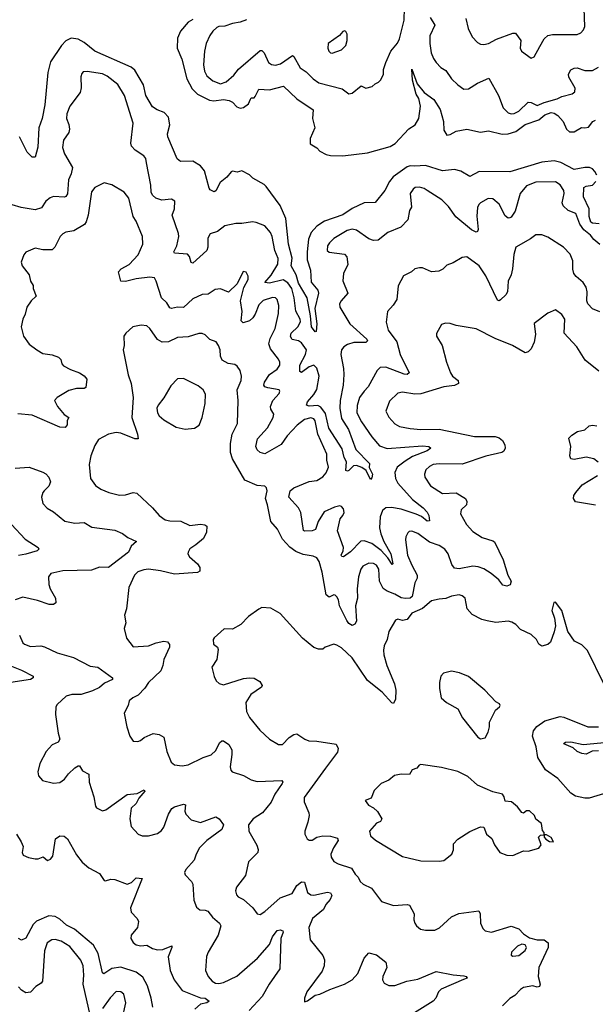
# Model space of a CAD drawing. Extents: x 2143765 to 2212931, y 878955 to 1017455.
# Tile 276 of 309: x 2158024 to 2161784, y 993774 to 1000200. Entities that reach past the tile are written whole.
import ezdxf

# ---------------------------------------------------------------- set-up
doc = ezdxf.new("R2010")
doc.units = 0

msp = doc.modelspace()

# ---------------------------------------------------------------- linework, layer by layer
at = {"layer": '0CON20XD'}
for points in [[(2160938.8, 1000208.8), (2160953.7, 1000143.7), (2160978.6, 1000088.6), (2161015, 1000052), (2161035, 1000040.8), (2161055, 1000039.2), (2161085.5, 1000044.5), (2161137.6, 1000072.4), (2161245, 1000112.5), (2161262.3, 1000112.3), (2161296.7, 1000065), (2161292.9, 1000015), (2161301.2, 999995), (2161365, 999950), (2161385, 999957.5), (2161422.5, 1000025), (2161449.2, 1000075), (2161475, 1000096.9), (2161505, 1000104.4), (2161665, 1000104.2), (2161688.8, 1000115), (2161707.5, 1000135), (2161715.6, 1000155), (2161708.5, 1000335)], [(2159505, 1000200.5), (2159465, 1000184.5), (2159413.8, 1000176.2), (2159365, 1000158.1), (2159325, 1000155.8), (2159310.9, 1000149.1), (2159285, 1000126.2), (2159265, 1000096.7), (2159241.9, 1000045), (2159230.5, 999995), (2159225.5, 999905), (2159231.5, 999865), (2159245.6, 999835), (2159285, 999801.1), (2159335, 999781.1), (2159372.5, 999795), (2159421.7, 999838.3), (2159453.2, 999876.8), (2159595, 999999.4), (2159605, 999998.6), (2159621.4, 999985), (2159650, 999920), (2159668, 999908), (2159695, 999903.5), (2159726.9, 999913.1), (2159805, 999967.5), (2159815, 999960), (2159856.2, 999886.2), (2159895, 999861.1), (2159940, 999815), (2159978.3, 999788.3), (2160129.6, 999749.6), (2160175, 999716), (2160195, 999721.4), (2160255, 999768.8), (2160285, 999753.3), (2160326.1, 999763.9), (2160345, 999782.5), (2160368.3, 999791.7), (2160382.3, 999807.7), (2160400, 999845), (2160401.4, 999875), (2160415, 999920), (2160448, 999995), (2160491.7, 1000048.3), (2160504.6, 1000075.4), (2160535, 1000196.7), (2160537.9, 1000275)], [(2160705.4, 1000215), (2160736.5, 1000165), (2160703.9, 1000095), (2160702.5, 1000045), (2160712.5, 999985), (2160727, 999947), (2160745, 999920), (2160775, 999889.2), (2160807.9, 999867.9), (2160844.2, 999815), (2160885.5, 999775.5), (2160925, 999747.5), (2160955, 999749.2), (2161014.6, 999785.4), (2161088.3, 999818.3), (2161151.1, 999705), (2161182.5, 999625), (2161215, 999593.1), (2161235, 999586.5), (2161255, 999588.2), (2161285, 999602.9), (2161345, 999662.1), (2161365, 999659.6), (2161405, 999641.2), (2161449, 999661), (2161535.9, 999684.1), (2161565, 999699.4), (2161633.2, 999716.8), (2161649.5, 999730.5), (2161652.7, 999752.7), (2161610.6, 999825), (2161609.4, 999845), (2161625, 999874), (2161645, 999884.3), (2161665, 999885.7), (2161715, 999868.5), (2161765, 999869.5), (2161805, 999891.1)], [(2159155, 1000201.1), (2159125, 1000183.5), (2159074.6, 1000125), (2159055, 1000080), (2159053.5, 1000015), (2159083.6, 999943.6), (2159116.5, 999815), (2159149.7, 999749.7), (2159185.5, 999715), (2159264.2, 999674.2), (2159291.6, 999671.6), (2159355, 999680), (2159393.1, 999673.1), (2159415, 999661.8), (2159442.2, 999632.2), (2159465, 999622.1), (2159485, 999627.5), (2159517.7, 999652.3), (2159532, 999682), (2159535, 999691.4), (2159555, 999691.1), (2159561.8, 999698.2), (2159585, 999746.7), (2159655, 999743.1), (2159746.4, 999766.4), (2159834.1, 999684.1), (2159941.2, 999611.2), (2159935.9, 999555.9), (2159951.1, 999495), (2159921.1, 999425), (2159920.6, 999390.6), (2159964, 999365), (2159985, 999341.4), (2160025, 999321.1), (2160054.5, 999314.5), (2160135, 999312.5), (2160295, 999331.9), (2160445, 999372.8), (2160476.9, 999393.1), (2160565, 999488.9), (2160606.9, 999515), (2160631.4, 999555), (2160641.1, 999635), (2160631.2, 999685), (2160614.1, 999714.1), (2160588.9, 999805), (2160585, 999877.5), (2160621.1, 999781.1), (2160665.3, 999725.3), (2160730, 999680), (2160771.4, 999615), (2160792.1, 999535), (2160795, 999480), (2160815, 999445.8), (2160835, 999450.5), (2160876.1, 999473.9), (2160945.8, 999485.8), (2161035, 999466.9), (2161085.6, 999474.4), (2161176.1, 999453.9), (2161215, 999455.3), (2161265, 999470.3), (2161325, 999516.1), (2161414.1, 999545.9), (2161455, 999579.7), (2161495, 999593.8), (2161515, 999591.2), (2161539.1, 999575), (2161575, 999535.5), (2161596.2, 999486.2), (2161615, 999468.7), (2161645, 999469.1), (2161693.8, 999496.2), (2161714.6, 999495.4)], [(2161793.1, 999185), (2161780.7, 999210.7), (2161766.3, 999226.3), (2161745.4, 999235.4), (2161715, 999236.2), (2161645, 999222.7), (2161559.4, 999269.4), (2161515, 999279.1), (2161435, 999270.4), (2161225, 999208.5), (2161025, 999209.5), (2160965, 999176.4), (2160905, 999210.8), (2160865, 999223.2), (2160785, 999213.2), (2160675, 999248.2), (2160605, 999244.1), (2160575, 999245.7), (2160555, 999240), (2160464.6, 999175), (2160440, 999145), (2160409.6, 999085), (2160345, 999007.8), (2160275, 999004.6), (2160195, 998967.5), (2160135, 998926.9), (2160015, 998884.7), (2159965, 998852.8), (2159927.9, 998812.1), (2159911.4, 998768.6), (2159901.9, 998685), (2159902.7, 998632.7), (2159924, 998565), (2159927.6, 998487.6), (2159970.6, 998435), (2159976.3, 998415), (2159952.7, 998315), (2159965.6, 998215), (2159960, 998165), (2159955, 998163.3), (2159930, 998195), (2159922.9, 998267.1), (2159900.7, 998385), (2159845, 998480.8), (2159829.2, 998535), (2159796.9, 998595), (2159803.3, 998645), (2159779.8, 998735), (2159762, 998902), (2159725, 998988.6), (2159635, 999110.8), (2159621.2, 999125), (2159546.4, 999166.4), (2159525, 999188.9), (2159475, 999213.5), (2159445, 999205.6), (2159415, 999210.8), (2159405, 999208), (2159376.9, 999173.1), (2159332.9, 999137.1), (2159305, 999082.5), (2159295, 999076.7), (2159269.2, 999089.2), (2159260.7, 999100.7), (2159231.8, 999215), (2159205, 999247.5), (2159155, 999277.3), (2159075, 999275.5), (2159051.6, 999291.6), (2158992.2, 999435), (2158989.7, 999455), (2159005.3, 999515), (2158995.3, 999565), (2158967.8, 999595), (2158921.1, 999611.1), (2158892.1, 999632.1), (2158848.8, 999705), (2158833, 999775), (2158775, 999870.4), (2158751.5, 999891.5), (2158515.8, 999995.8), (2158445, 1000052.4), (2158405, 1000073.3), (2158360.5, 1000079.5), (2158325, 1000063.1), (2158297, 1000033), (2158224.1, 999925.9), (2158207.8, 999855), (2158187.5, 999645), (2158171.5, 999555), (2158149.5, 999495), (2158141.9, 999368.1), (2158125, 999302.5), (2158105, 999303.8), (2158072, 999335), (2158022.1, 999435)], [(2160065, 999982.5), (2160126.1, 1000003.9), (2160155, 1000032.5), (2160163.8, 1000065), (2160163.3, 1000105), (2160155, 1000122.5), (2160145, 1000126.7), (2160135, 1000122.5), (2160112.3, 1000097.7), (2160040, 1000045), (2160036.7, 1000015), (2160044.1, 999994.1), (2160053.9, 999983.9), (2160065, 999982.5)], [(2161813.9, 998733.9), (2161775.3, 998765.3), (2161752.9, 998795), (2161708.9, 998828.9), (2161681.9, 998865), (2161656, 998935), (2161606.2, 998956.2), (2161574.3, 998985), (2161566.7, 999005), (2161580.5, 999065), (2161578.5, 999085), (2161555, 999122.9), (2161525, 999142.5), (2161395, 999140.7), (2161335, 999115.5), (2161292.1, 999065), (2161260.2, 998949.8), (2161235, 998911.2), (2161225, 998906.2), (2161214.2, 998904.2), (2161195, 998921.2), (2161156.5, 998996.5), (2161115, 999032.2), (2161085, 999033.3), (2161034.7, 999005.3), (2161022.9, 998995), (2161014.4, 998975), (2161011.1, 998918.9), (2161019.8, 998830.2), (2161015, 998818), (2161005.5, 998814.5), (2160975, 998827.9), (2160873.5, 998913.5), (2160825, 998981.1), (2160780.8, 999025), (2160686.1, 999086.1), (2160665, 999098.9), (2160635, 999106.5), (2160607.5, 999105), (2160594, 999095), (2160575.7, 999065), (2160583, 998977), (2160570, 998955), (2160560, 998895), (2160513.2, 998846.8), (2160427.9, 998812.1), (2160365, 998761.2), (2160335, 998758.6), (2160305, 998770), (2160225, 998827.5), (2160195, 998834.3), (2160162, 998825), (2160075, 998773.3), (2160046.7, 998745), (2160035.5, 998725), (2160032.9, 998695), (2160045, 998682.5), (2160145, 998671.2), (2160161.7, 998651.7), (2160167.7, 998602.3), (2160140, 998545), (2160134.4, 998495.6), (2160167.1, 998415), (2160122.9, 998365), (2160113.1, 998345), (2160114.3, 998325), (2160181.1, 998215), (2160292.5, 998115), (2160296.4, 998103.6), (2160285.9, 998094.1), (2160207.4, 998092.6), (2160165, 998080.6), (2160140.4, 998065), (2160126, 998045), (2160121.6, 998015), (2160140, 997925), (2160142, 997885), (2160136.1, 997815), (2160116.7, 997715), (2160115.2, 997664.8), (2160127.1, 997597.1), (2160172.1, 997525), (2160220.6, 997395), (2160308, 997305), (2160307.4, 997277.4), (2160327.5, 997235), (2160325, 997210), (2160315, 997200), (2160287.6, 997257.6), (2160258.3, 997278.3), (2160225, 997291.4), (2160205, 997289.4), (2160175, 997258.8), (2160164.6, 997254.6), (2160155, 997258.8), (2160158.8, 997315), (2160142.7, 997342.7), (2160129.5, 997399.5), (2160044.4, 997535), (2160033.2, 997583.2), (2160020.8, 997630.8), (2159992, 997672), (2159972.3, 997682.3), (2159915, 997679.2), (2159898.2, 997685), (2159903.4, 997706.6), (2159946.2, 997755), (2159965, 997787.1), (2159981, 997875), (2159965, 997926.5), (2159945, 997945.3), (2159915, 997935.7), (2159865, 997897.8), (2159854.7, 997904.7), (2159854, 997945), (2159890.2, 998015), (2159896.5, 998045), (2159865, 998091.3), (2159845, 998104.8), (2159803.9, 998113.9), (2159793.6, 998133.6), (2159797.8, 998155), (2159840.7, 998195), (2159857.6, 998227.6), (2159855.2, 998245), (2159828.2, 998298.2), (2159817.9, 998385), (2159800.6, 998445), (2159775, 998483.2), (2159745, 998501.9), (2159655, 998481.6), (2159624.4, 998485), (2159667.3, 998532.7), (2159710.5, 998605), (2159711.3, 998641.3), (2159689.6, 998695), (2159672.7, 998785), (2159662.1, 998812.1), (2159625, 998855.7), (2159567.8, 998877.8), (2159545, 998880.5), (2159475, 998870.5), (2159435, 998871.1), (2159365, 998855.6), (2159315, 998818.6), (2159267.5, 998802.5), (2159253.3, 998775), (2159252.2, 998715), (2159246, 998694), (2159155, 998611.4), (2159145, 998616), (2159133.2, 998655), (2159121.1, 998671.1), (2159035.6, 998675.6), (2159031.4, 998685), (2159051.1, 998725), (2159062.7, 998785), (2159061.2, 998805), (2159020.9, 998925), (2159035.8, 998965), (2159037.5, 999015), (2159015, 999030), (2158953, 999023), (2158913.8, 999035), (2158891.9, 999055), (2158882.5, 999075), (2158879.8, 999119.8), (2158852.7, 999267.3), (2158847.1, 999295), (2158835, 999312), (2158778, 999348), (2158754.4, 999375), (2158750.6, 999395), (2158766, 999526), (2158708.2, 999705), (2158665, 999776.9), (2158595, 999831.8), (2158565, 999846.2), (2158465, 999863.3), (2158439.4, 999860.6), (2158429.7, 999850.3), (2158422.8, 999827.2), (2158424.4, 999755), (2158418.6, 999725), (2158352, 999635), (2158330.8, 999585), (2158330, 999555), (2158345.6, 999515.6), (2158350, 999485), (2158344.3, 999465), (2158309.4, 999415), (2158304.5, 999365.5), (2158315.5, 999325), (2158368.9, 999235), (2158360, 999195), (2158342.1, 999155), (2158335.4, 999064.6), (2158325, 999046.2), (2158316.8, 999043.2), (2158245, 999045.5), (2158222, 999038), (2158193.8, 999016.2), (2158166.4, 998973.6), (2158125, 998958.6), (2158034, 998974), (2157975, 998992.2)], [(2161714.6, 999495.4), (2161740.3, 999499.7), (2161767.5, 999535), (2161785, 999545.3)], [(2161814.4, 998294.4), (2161765, 998314.4), (2161736.2, 998345), (2161729.2, 998365), (2161730, 998425), (2161723.8, 998453.8), (2161704.7, 998485), (2161658.2, 998525), (2161644.7, 998545), (2161636.7, 998573.3), (2161636.6, 998626.6), (2161619.1, 998669.1), (2161576.9, 998716.9), (2161475, 998780.5), (2161435, 998795.6), (2161395, 998795.7), (2161360.2, 998769.8), (2161264.1, 998715.9), (2161251.9, 998668.1), (2161243.6, 998575), (2161234.7, 998535), (2161215.3, 998495), (2161210, 998425), (2161198.6, 998405), (2161165, 998372), (2161155, 998366.2), (2161145, 998370), (2161068.8, 998528.8), (2161025.8, 998595), (2160945, 998652.5), (2160915, 998648.8), (2160856.1, 998613.9), (2160815, 998598.8), (2160787.5, 998572.5), (2160761.3, 998558.7), (2160715, 998555.6), (2160655, 998580.8), (2160635, 998582), (2160605.7, 998574.3), (2160583.3, 998555), (2160530.2, 998529.8), (2160497.2, 998462.8), (2160488.1, 998375), (2160463.7, 998336.3), (2160425.7, 998295), (2160416.9, 998226.9), (2160430.6, 998175), (2160488, 998098), (2160509.7, 998015), (2160568, 997895), (2160554.4, 997885.6), (2160535, 997886.8), (2160415, 997932.7), (2160379.1, 997930.9), (2160358.3, 997911.7), (2160299.5, 997805), (2160273.1, 997775), (2160244.6, 997735), (2160228.4, 997681.6), (2160225.4, 997635), (2160257.5, 997575), (2160325, 997478.5), (2160375, 997419.1), (2160425, 997401.6), (2160655, 997418.6), (2160696.7, 997415), (2160709.2, 997405), (2160685, 997387.5), (2160590.5, 997349.5), (2160541.3, 997318.6), (2160490.6, 997279.4), (2160473.8, 997245), (2160479.6, 997205), (2160494.7, 997175), (2160588.8, 997068.8), (2160658.8, 997015), (2160685.6, 996985.6), (2160696.2, 996965), (2160700, 996930), (2160685, 996928.5), (2160648.2, 996958.2), (2160613.9, 996973.9), (2160515, 997006.2), (2160453.1, 997016.9), (2160415, 997015.5), (2160393, 996997), (2160378, 996955), (2160374.1, 996885), (2160382.7, 996845), (2160403.2, 996795), (2160448.2, 996715), (2160461.7, 996648.3), (2160456.1, 996643.9), (2160428.2, 996688.2), (2160386.2, 996736.2), (2160325, 996781.2), (2160275, 996800), (2160252.5, 996797.5), (2160185, 996727.7), (2160140, 996695), (2160127.5, 996697.5), (2160124.1, 996705.9), (2160137.5, 996735), (2160138.9, 996755), (2160100.8, 996865), (2160116.9, 996943.1), (2160135.5, 996965), (2160142.7, 996985), (2160138.2, 997008.2), (2160125, 997024), (2160115, 997027.1), (2160081.1, 997018.9), (2160012.4, 996987.6), (2159974.4, 996925), (2159956.4, 996873.6), (2159935, 996864.2), (2159885, 996862.9), (2159877.7, 996867.7), (2159859.4, 996985), (2159845.8, 997015), (2159781.4, 997085), (2159791.1, 997125), (2159815, 997145.6), (2159914.4, 997185.6), (2159966, 997194), (2160003.7, 997216.3), (2160025, 997242.7), (2160040.6, 997279.4), (2160030.7, 997325), (2160030.3, 997365), (2159972.2, 997495), (2159953.3, 997583.3), (2159944.7, 997594.7), (2159925, 997601.2), (2159885, 997592.1), (2159836, 997555), (2159771.6, 997485), (2159732.9, 997427.1), (2159625, 997367.8), (2159595, 997376), (2159575, 997393.8), (2159565.7, 997415.7), (2159577.3, 997465), (2159642.2, 997537.8), (2159678.6, 997605), (2159683.8, 997625), (2159665, 997657.5), (2159662.9, 997675), (2159677.8, 997715), (2159718.5, 997761.5), (2159724, 997775), (2159718.8, 997785), (2159645, 997797.1), (2159625.3, 997805.3), (2159619.2, 997815), (2159623.8, 997835), (2159654.8, 997885.2), (2159705, 997920.5), (2159723.1, 997945), (2159722.9, 997965), (2159714.3, 997985), (2159661.9, 998051.9), (2159651.8, 998085), (2159659.4, 998120.6), (2159691.9, 998185), (2159715, 998282.5), (2159716.2, 998335), (2159705.6, 998375), (2159695, 998384.4), (2159675, 998386.9), (2159615, 998368.5), (2159585, 998338.6), (2159562.1, 998277.9), (2159546, 998254), (2159524.4, 998235.6), (2159482.8, 998222.8), (2159470, 998235), (2159476.8, 998295), (2159466.4, 998365), (2159487.8, 998452.2), (2159517.1, 998505), (2159515.7, 998525.7), (2159503, 998553), (2159483.6, 998556.4), (2159444.3, 998475.7), (2159387, 998423), (2159335, 998444.3), (2159300.5, 998440.5), (2159255, 998408.1), (2159215, 998406.4), (2159155, 998379.1), (2159095, 998321.5), (2159054.5, 998324.5), (2159015, 998316.5), (2159005, 998320.6), (2158985, 998352.9), (2158949.2, 998385), (2158915.6, 998495), (2158903.8, 998515), (2158875, 998519.5), (2158785, 998508.9), (2158715, 998491.5), (2158684.5, 998494.5), (2158668.8, 998555), (2158685.7, 998574.3), (2158738.3, 998601.7), (2158798.5, 998665), (2158828.1, 998735), (2158825.6, 998785), (2158784.3, 998885), (2158765, 998916.7), (2158737.1, 999035), (2158706, 999075), (2158625, 999122.9), (2158575, 999135.6), (2158515, 999104.3), (2158493.1, 999076.9), (2158471.8, 998925), (2158458.6, 998881.4), (2158446.9, 998863.1), (2158377.7, 998822.3), (2158325, 998813.8), (2158305, 998803.8), (2158288.8, 998785), (2158253.2, 998716.8), (2158235, 998698), (2158175, 998699.2), (2158125, 998709.2), (2158065, 998683.8), (2158050, 998665), (2158032.5, 998617.5), (2158040, 998595), (2158086, 998535), (2158094, 998495), (2158112, 998465), (2158112, 998445), (2158132, 998395), (2158098, 998365), (2158071.4, 998325), (2158060.5, 998279.5), (2158043.8, 998245), (2158034.2, 998195), (2158049.2, 998135), (2158085, 998082), (2158135, 998046), (2158175, 998022.5), (2158235, 998013.1), (2158278.1, 997998.1), (2158292.7, 997982.7), (2158300, 997955), (2158310.5, 997940.5), (2158355, 997916.5), (2158415, 997895.5), (2158445.5, 997875.5), (2158462, 997855), (2158455, 997800), (2158445, 997794.2), (2158395, 997793.3), (2158345, 997781.4), (2158268, 997735), (2158251.2, 997715), (2158271.1, 997675), (2158315, 997622.9), (2158343.8, 997605), (2158333.9, 997583.9), (2158333.3, 997556.7), (2158320.7, 997539.3), (2158285, 997540), (2158105, 997619.3), (2158012.4, 997627.6)], [(2161808.8, 998868.8), (2161765, 998872.9), (2161755, 998879.6), (2161743.7, 998915), (2161742.9, 998965), (2161707.3, 999045), (2161710, 999105), (2161725, 999114), (2161765, 999121.5), (2161786.6, 999143.4)], [(2161807.6, 997907.6), (2161718.3, 997978.3), (2161662.9, 998065), (2161581.2, 998155), (2161584, 998245), (2161565, 998276.7), (2161525, 998307.5), (2161474.2, 998285.8), (2161385, 998217.5), (2161394, 998145), (2161384, 998095), (2161365, 998053.3), (2161345, 998033.3), (2161325, 998026.7), (2161243.8, 998075), (2161129.3, 998119.3), (2161005, 998181.9), (2160875, 998204.2), (2160835, 998217.5), (2160805, 998220), (2160779.3, 998210.7), (2160746.7, 998153.3), (2160746.2, 998135), (2160783.8, 998075), (2160811.1, 997965), (2160838.5, 997895), (2160851.9, 997875), (2160887.5, 997845), (2160890, 997825), (2160865, 997812.5), (2160795, 997803.5), (2160645, 997757.7), (2160605, 997756.1), (2160525, 997770), (2160495, 997762.2), (2160439.3, 997710.7), (2160415.8, 997645.8), (2160435, 997606), (2160475, 997561.9), (2160505, 997544.6), (2160575, 997531.5), (2160645, 997525.4), (2160765, 997528.5), (2160995, 997480.4), (2161130, 997480), (2161155, 997472.5), (2161176.7, 997455), (2161192.2, 997425), (2161194.4, 997405), (2161187.5, 997385), (2161174.4, 997375.6), (2161068.5, 997351.5), (2160915, 997299.2), (2160765, 997301.5), (2160725, 997296.4), (2160700.8, 997285), (2160677.6, 997262.4), (2160669.2, 997235), (2160670.8, 997215), (2160707.8, 997157.8), (2160785, 997108.1), (2160875, 997113.1), (2160935.7, 997075), (2160945.6, 997055), (2160942.5, 997035), (2160908.1, 997001.9), (2160904.4, 996975.6), (2160942.7, 996905), (2160985, 996859.5), (2161045, 996821.5), (2161115, 996800), (2161125, 996792), (2161182.1, 996675), (2161213.5, 996575), (2161233.6, 996535), (2161227.2, 996512.7), (2161205, 996502.5), (2161179.3, 996509.3), (2161154.2, 996545), (2161104.3, 996585), (2161055.9, 996615.9), (2161019.1, 996629.1), (2160983.4, 996633.4), (2160895, 996616.2), (2160865, 996621.2), (2160846.7, 996645), (2160823.3, 996715), (2160801.2, 996745), (2160765, 996768), (2160701.2, 996791.2), (2160625, 996846.9), (2160585, 996862.5), (2160568.8, 996861.2), (2160559.5, 996850.5), (2160545.7, 996824.3), (2160543.5, 996806.5), (2160557.1, 996705), (2160585, 996640), (2160619.6, 996575), (2160619.6, 996555), (2160604.7, 996525), (2160588.1, 996435), (2160574.6, 996425.4), (2160545, 996422), (2160515, 996427.1), (2160475, 996450.9), (2160425, 996470), (2160399, 996489), (2160374.1, 996535), (2160368.9, 996615), (2160355, 996640), (2160335, 996650.4), (2160305, 996654.4), (2160265, 996634.2), (2160252.2, 996615), (2160237.9, 996565), (2160227.5, 996485), (2160230.7, 996425), (2160216.8, 996375), (2160224.7, 996275.3), (2160213.9, 996256.1), (2160195, 996245.6), (2160175, 996259.1), (2160160.3, 996280.3), (2160113.6, 996375), (2160106.1, 996415), (2160095, 996434.3), (2160085, 996445.6), (2160075, 996446.7), (2160045, 996431.4), (2160026.1, 996446.1), (2159998.9, 996595), (2159980, 996665), (2159965, 996688.1), (2159940.3, 996699.7), (2159875, 996709.7), (2159828.7, 996728.7), (2159787.5, 996757.5), (2159740.1, 996810.1), (2159707.8, 996875), (2159664.4, 996925), (2159642.7, 997035), (2159628.8, 997075), (2159640, 997125), (2159636, 997146), (2159625, 997156.7), (2159575, 997160.6), (2159494.5, 997194.5), (2159413.5, 997335), (2159401.2, 997375), (2159400.7, 997435), (2159411.2, 997495), (2159445.7, 997565.7), (2159450, 997715), (2159443.8, 997785), (2159470.6, 997845), (2159473.1, 997875), (2159465, 997910), (2159445, 997940), (2159429.7, 997949.7), (2159385, 997955.8), (2159347.6, 997977.6), (2159336.7, 998005), (2159333.1, 998045), (2159323.1, 998075), (2159307.5, 998097.5), (2159265, 998112.9), (2159235, 998142.9), (2159215, 998151.4), (2159195, 998152.9), (2159125, 998130.4), (2159055, 998125.5), (2158995, 998097.9), (2158955.4, 998095.4), (2158923.6, 998113.6), (2158874.3, 998185), (2158855, 998201.4), (2158817.3, 998207.3), (2158763.3, 998195), (2158716.7, 998155), (2158704.2, 998135.8), (2158705.7, 998075), (2158700, 998045), (2158732.7, 997882.7), (2158752, 997825), (2158764.2, 997735), (2158757.5, 997605), (2158794, 997496), (2158797.5, 997465), (2158775, 997464.4), (2158685, 997501.1), (2158655, 997506.5), (2158605, 997495.8), (2158539.4, 997460.6)], [(2159105, 997528.1), (2159165, 997534), (2159196.2, 997555), (2159216.4, 997603.6), (2159234.5, 997695), (2159237.2, 997757.2), (2159222.5, 997785), (2159189.8, 997809.8), (2159095, 997858), (2159055, 997856), (2159010.2, 997809.8), (2158966.5, 997733.5), (2158927.5, 997685), (2158920.5, 997665), (2158924.5, 997635), (2158935.3, 997615.3), (2158965, 997589.4), (2159045, 997541.9), (2159105, 997528.1)], [(2161801.7, 997311.7), (2161775, 997334.4), (2161725, 997344.5), (2161645, 997329.1), (2161623.8, 997335), (2161616.7, 997355), (2161623.8, 997415), (2161611.5, 997468.5), (2161630.2, 997489.8), (2161668.1, 997511.9), (2161715, 997523.3), (2161745, 997549.1), (2161765, 997553.8), (2161795, 997550.4)], [(2158539.4, 997460.6), (2158515, 997422), (2158488.5, 997355), (2158477, 997297), (2158487.5, 997205), (2158519.7, 997159.7), (2158555, 997136), (2158606.7, 997115), (2158675, 997096.9), (2158715, 997099.4), (2158765, 997114.2), (2158790, 997110), (2158892.5, 997015), (2158935, 996965.6), (2158975, 996937.1), (2159005, 996929.4), (2159077.6, 996927.6), (2159135, 996900), (2159205, 996908.8), (2159233.9, 996903.9), (2159246.7, 996895), (2159244.2, 996855), (2159224.3, 996815), (2159175, 996772.2), (2159135, 996747.1), (2159124.3, 996725), (2159122.9, 996715), (2159132.5, 996695), (2159185, 996649.2), (2159200.8, 996625), (2159199.7, 996600.3), (2159185, 996593.1), (2159035, 996581.2), (2158943, 996603), (2158865, 996614.5), (2158835, 996610.4), (2158795, 996596.9), (2158772.9, 996575), (2158737.1, 996495), (2158721.2, 996355), (2158708.8, 996315), (2158716.7, 996265), (2158706.4, 996226.4), (2158721.2, 996165), (2158765, 996106.7), (2158865, 996113.5), (2158915, 996133.5), (2158965, 996144.4), (2158989.6, 996139.6), (2159003, 996123), (2159002.9, 996105), (2158965.6, 996025), (2158960, 995985), (2158945, 995951.2), (2158865.6, 995875), (2158841.8, 995838.2), (2158797.6, 995792.4), (2158762, 995775), (2158738.8, 995755), (2158732, 995725), (2158706, 995675), (2158724.5, 995584.5), (2158744, 995525), (2158765, 995492.5), (2158795, 995490), (2158813.9, 995496.1), (2158837.5, 995515), (2158895, 995542), (2158935.8, 995535.8), (2158965, 995517.5), (2158984.6, 995424.6), (2159014.4, 995355), (2159035, 995336.7), (2159085, 995331.4), (2159125, 995338.1), (2159223.3, 995385), (2159275, 995402.2), (2159305, 995430), (2159328.1, 995481.9), (2159345, 995494), (2159355, 995494.2), (2159391.1, 995471.1), (2159408.9, 995435), (2159410.5, 995405), (2159398.9, 995325), (2159402.7, 995302.7), (2159411.5, 995291.5), (2159485, 995267.8), (2159535, 995240), (2159575, 995228.5), (2159736.7, 995235), (2159742, 995225), (2159738.6, 995215), (2159690.9, 995145), (2159666.1, 995093.9), (2159609.4, 995025), (2159548.1, 994985), (2159518.5, 994945), (2159520.5, 994905), (2159572, 994812), (2159582.5, 994785), (2159580, 994765), (2159518, 994705), (2159498.6, 994615), (2159440.3, 994539.7), (2159434.4, 994515), (2159439.7, 994489.7), (2159451.2, 994475), (2159485, 994458), (2159546, 994405), (2159574.3, 994364.3), (2159595, 994361.2), (2159625, 994380), (2159725, 994469.6), (2159802.8, 994497.2), (2159835, 994549.4), (2159865, 994574.4), (2159885, 994572), (2159903.6, 994505), (2159925, 994488.5), (2159945, 994486.4), (2160035, 994506.2), (2160055, 994501.5), (2160062.5, 994485), (2160052.2, 994457.7), (2160024.7, 994425.3), (2160007.6, 994392.4), (2159937.7, 994335), (2159913.1, 994275), (2159921.4, 994195), (2160005, 994093.8), (2160014.4, 994065), (2160011.9, 994025), (2159998.7, 993991.3), (2159900, 993855), (2159883.8, 993815), (2159885, 993790), (2159905, 993797.5), (2159955, 993833.3), (2159985, 993840), (2160048.8, 993871.2), (2160145, 993905.5), (2160195.9, 993934.1), (2160232.7, 993975), (2160274.4, 994075.6), (2160305, 994111.2), (2160355, 994098), (2160415, 994050), (2160422.9, 994015), (2160395.6, 993955), (2160393.9, 993933.9), (2160405, 993912), (2160435, 993898.1), (2160475, 993897.5), (2160553.3, 993925), (2160625, 993939.5), (2160745, 993988.8), (2160856.6, 993966.6), (2160925, 993960), (2160941.2, 993955), (2160946.2, 993945), (2160923.1, 993936.9), (2160777.2, 993872.8), (2160759.6, 993855), (2160743.1, 993815), (2160725.9, 993795), (2160585, 993707.9)], [(2157995, 997273.5), (2158085, 997279.4), (2158175, 997248.1), (2158195, 997235.7), (2158214.3, 997215), (2158225.7, 997185), (2158214.5, 997155.5), (2158184, 997125), (2158174, 997115), (2158166.1, 997083.9), (2158175, 997043.3), (2158203.2, 997013.2), (2158245, 996987.5), (2158318, 996928), (2158385, 996913.6), (2158445, 996919.2), (2158495, 996888.6), (2158645, 996869.4), (2158695, 996848), (2158730.3, 996820.3), (2158786.7, 996795), (2158751.2, 996765), (2158733.8, 996725), (2158604.5, 996625.5), (2158545, 996626.8), (2158492, 996608), (2158305, 996602.5), (2158228, 996585), (2158212.2, 996565), (2158214.5, 996515), (2158222.5, 996485), (2158257.1, 996425), (2158260, 996395), (2158245, 996384.4), (2158216.6, 996383.4), (2158140.4, 996410.4), (2158045, 996430.8), (2157995, 996413.8)], [(2161785, 997031.4), (2161654.4, 997054.4), (2161641.2, 997075), (2161644.2, 997095), (2161656, 997115), (2161698.6, 997165), (2161797.5, 997225)], [(2157971.4, 996905), (2158060.5, 996810.5), (2158144.2, 996755), (2158148.8, 996745), (2158138.8, 996735), (2158065, 996711.4), (2158015, 996704)], [(2161840, 995865), (2161733.8, 996083.8), (2161695, 996120), (2161647.5, 996145), (2161605, 996207.5), (2161566.2, 996345), (2161525, 996400), (2161513, 996397), (2161500, 996345), (2161516.7, 996295), (2161523.8, 996245), (2161516.2, 996205), (2161491.2, 996138.8), (2161475, 996123.3), (2161435, 996111.2), (2161415, 996123.8), (2161400.6, 996155), (2161365, 996188), (2161295, 996220.8), (2161264.3, 996254.3), (2161239.4, 996269.4), (2161215, 996274.3), (2161135, 996267.1), (2161077, 996277), (2161042.5, 996285), (2160979.5, 996319.5), (2160946, 996355), (2160933.8, 996425), (2160915, 996440), (2160895, 996446), (2160845, 996437.5), (2160807.6, 996422.4), (2160765, 996419.4), (2160715, 996406.9), (2160655, 996357.1), (2160585, 996326.5), (2160554, 996286), (2160525, 996279.4), (2160495, 996287.5), (2160479.5, 996280.5), (2160435, 996206.7), (2160424.5, 996155.5), (2160405, 996113.3), (2160399.5, 996085), (2160402.7, 996055), (2160421.8, 995985), (2160471.5, 995865), (2160480.6, 995825), (2160478.6, 995765), (2160465, 995737.5), (2160455, 995741.2), (2160390.7, 995810.7), (2160295, 995887.8), (2160195.6, 996035), (2160125, 996100.8), (2160095, 996119.2), (2160075, 996124), (2160020, 996105), (2160005, 996092.5), (2159975, 996093.3), (2159945, 996103.3), (2159871.2, 996165), (2159725, 996324.2), (2159665, 996359.2), (2159606.4, 996363.6), (2159585, 996353.3), (2159518.8, 996305), (2159467.6, 996252.4), (2159415, 996222), (2159360, 996225), (2159293.6, 996166.4), (2159287.5, 996155), (2159290, 996125), (2159316, 996106), (2159320.5, 996090.5), (2159312, 996025), (2159280, 995975), (2159294.2, 995914.2), (2159308, 995885), (2159327.6, 995867.6), (2159355, 995858.6), (2159485, 995900), (2159525, 995905.6), (2159555, 995904), (2159592, 995882), (2159608.8, 995855), (2159603.8, 995845), (2159533.1, 995796.9), (2159501.9, 995745), (2159504.4, 995685), (2159525.4, 995645.4), (2159593.3, 995563.3), (2159655, 995504.2), (2159715, 995469.2), (2159739.7, 995470.3), (2159783.7, 995516.3), (2159814.6, 995535.4), (2159835, 995540), (2159886.7, 995505), (2159912.5, 995495), (2159965, 995492.5), (2160091.2, 995471.2), (2160104.3, 995445), (2160100.7, 995419.3), (2160020.5, 995315), (2159882.9, 995125), (2159882.9, 995095), (2159911.9, 995025), (2159914.2, 995005.8), (2159906.8, 994963.2), (2159886.2, 994905), (2159886.2, 994885), (2159902.5, 994855), (2159915, 994846.7), (2159935, 994846.2), (2159964.4, 994865.6), (2160005, 994874.5), (2160055, 994872.5), (2160099.3, 994859.3), (2160105, 994843.3), (2160074.1, 994795.9), (2160056.7, 994755), (2160059.5, 994735), (2160075, 994707.5), (2160105, 994690.5), (2160192.4, 994662.4), (2160214.7, 994624.7), (2160235.3, 994605.3), (2160247.5, 994575), (2160268, 994558), (2160323, 994533), (2160387.5, 994445), (2160465, 994420), (2160555, 994425.7), (2160570.8, 994420.8), (2160601.2, 994365), (2160598.8, 994325), (2160604.1, 994304.1), (2160616.1, 994286.1), (2160642.5, 994265), (2160675, 994258), (2160735, 994258), (2160765.6, 994274.4), (2160844.5, 994345.5), (2160892.1, 994367.9), (2161024, 994384), (2161032.5, 994365), (2161033, 994303), (2161049.5, 994269.5), (2161065, 994253.8), (2161105, 994246), (2161235, 994283.8), (2161285, 994266.7), (2161315, 994233.8), (2161355, 994207.5), (2161405, 994194.2), (2161450, 994195), (2161476.7, 994175), (2161475.7, 994145), (2161415.8, 994014.2), (2161410.8, 993955), (2161423.8, 993905), (2161420, 993890), (2161405, 993886.7), (2161375, 993896), (2161315, 993883.8), (2161295, 993871.2), (2161258.8, 993831.2), (2161225, 993813.3), (2161177.5, 993765)], [(2158023.6, 996183.6), (2158045, 996134), (2158055, 996124.4), (2158095, 996110), (2158163, 996113), (2158185, 996108.1), (2158267.8, 996067.8), (2158375, 996037.3), (2158485, 995981.5), (2158535, 995974.4), (2158630, 995905), (2158630, 995895), (2158578.9, 995871.1), (2158545, 995841.5), (2158499.7, 995820.3), (2158425, 995795.3), (2158365, 995795.4), (2158326.7, 995785), (2158268.3, 995731.7), (2158260.8, 995715), (2158256.9, 995665), (2158274.3, 995545), (2158285.9, 995504.1), (2158274.3, 995485.7), (2158235, 995468), (2158195.8, 995425), (2158156, 995345), (2158141.7, 995291.7), (2158147.5, 995265), (2158172.5, 995235), (2158245, 995217.5), (2158285, 995221.9), (2158316.1, 995243.9), (2158341.7, 995278.3), (2158385, 995316.9), (2158405, 995330.8), (2158415, 995330), (2158435, 995298.8), (2158475.4, 995275.4), (2158476.7, 995225), (2158508.3, 995128.3), (2158518.6, 995068.6), (2158525, 995056.7), (2158565, 995036.7), (2158585.5, 995044.5), (2158725, 995142.9), (2158790.3, 995149.7), (2158836.7, 995175), (2158841.4, 995165), (2158801.1, 995118.9), (2158784.2, 995085.8), (2158752.5, 995055), (2158742.5, 994985), (2158751.2, 994935), (2158797.5, 994885), (2158823.9, 994873.9), (2158865, 994874), (2158925, 994889.2)], [(2157949.5, 995989.5), (2158036, 995956), (2158112.9, 995915), (2158111.9, 995905), (2158095.3, 995894.8), (2157965, 995873.6)], [(2161035, 995507.5), (2161065, 995512.5), (2161085, 995550), (2161093.8, 995585), (2161093.8, 995615), (2161132.5, 995695), (2161157.5, 995715), (2161162.5, 995725), (2161157.5, 995735), (2161135, 995747.5), (2161062.5, 995825), (2160955, 995913.3), (2160897.3, 995937.3), (2160845, 995948.8), (2160792.5, 995935), (2160774.1, 995915.9), (2160766.2, 995875), (2160766.4, 995836.4), (2160777.5, 995775), (2160812.5, 995745), (2160885, 995702.5), (2160917.5, 995645), (2161017, 995517), (2161035, 995507.5)], [(2161865, 995157.5), (2161745, 995119.4), (2161715, 995119.4), (2161653.9, 995133.9), (2161625, 995152.5), (2161538.9, 995248.9), (2161458.1, 995305), (2161408.5, 995385), (2161398.5, 995455), (2161374.5, 995525), (2161381.1, 995558.9), (2161402.4, 995587.6), (2161455, 995624.4), (2161555, 995651.9), (2161579.3, 995649.3), (2161736.2, 995586.2), (2161805, 995584.6)], [(2161805, 995427.7), (2161764.1, 995425.9), (2161725, 995407.8), (2161695, 995410.7), (2161666.2, 995425), (2161638.8, 995448.8), (2161578.8, 995475), (2161580.8, 995479.2), (2161590, 995485), (2161625, 995486.8), (2161705, 995469.4), (2161865, 995486.2)], [(2160765, 994709.2), (2160795, 994714), (2160847.5, 994755), (2160857.7, 994782.3), (2160858.3, 994821.7), (2160885, 994853.3), (2160965, 994903.3), (2161035, 994933.3), (2161055, 994930), (2161073.3, 994885), (2161107.3, 994857.3), (2161125.8, 994815.8), (2161161.2, 994765), (2161205, 994748), (2161245, 994746.7), (2161313.9, 994776.1), (2161346.1, 994773.9), (2161416.1, 994793.9), (2161430, 994815), (2161412.5, 994865), (2161425, 994877.5), (2161450, 994880), (2161450, 994865), (2161461.7, 994851.7), (2161485, 994836.7), (2161510, 994835), (2161495, 994862.5), (2161465, 994880), (2161450, 994880), (2161450, 994895), (2161438.3, 994908.3), (2161432.5, 994955), (2161395, 994982.5), (2161386.1, 995006.1), (2161355, 995036.7), (2161335, 995036.7), (2161315, 995022.5), (2161305, 995026.2), (2161275, 995063.3), (2161235.7, 995095.7), (2161195, 995100), (2161189.2, 995129.2), (2161177.5, 995145), (2161115, 995162), (2161015, 995203.8), (2160950.5, 995260.5), (2160885, 995294), (2160779.3, 995320.7), (2160645, 995340), (2160632.5, 995335), (2160617.5, 995315), (2160587.5, 995305), (2160570, 995275), (2160515, 995276), (2160472.3, 995267.7), (2160435, 995236.7), (2160384.1, 995215.9), (2160339.3, 995170.7), (2160319.3, 995120.7), (2160280, 995105), (2160302.5, 995075), (2160335, 995057.5), (2160361.7, 995031.7), (2160388.8, 994985), (2160381.7, 994968.3), (2160354.3, 994955.7), (2160309.4, 994905), (2160316.5, 994875), (2160348.6, 994845), (2160525, 994740), (2160645, 994710), (2160765, 994709.2)], [(2158925, 994889.2), (2158950.9, 994909.1), (2158965, 994930), (2158995.4, 995014.6), (2159016.8, 995053.2), (2159035, 995064.2), (2159095, 995080), (2159106, 995076), (2159103.6, 995035), (2159109.5, 995015), (2159145, 994979.1), (2159205, 994960), (2159305, 994997.1), (2159326.7, 994985), (2159356.2, 994946.2), (2159344, 994915), (2159247.4, 994842.6), (2159199.3, 994795), (2159176, 994755), (2159163.1, 994715), (2159108.9, 994655), (2159100, 994635), (2159105, 994618.8), (2159146.8, 994576.8), (2159155, 994557.5), (2159161.5, 994455), (2159179.3, 994409.3), (2159201.7, 994391.7), (2159235, 994389.5), (2159252, 994382), (2159282.7, 994342.7), (2159329.4, 994305), (2159337.5, 994287.5), (2159321.2, 994225), (2159254.5, 994115), (2159244, 994086), (2159238.1, 993995), (2159254.3, 993955), (2159281.4, 993925), (2159302.9, 993912.9), (2159325, 993910.4), (2159355, 993916.6), (2159442.7, 993957.3), (2159576.5, 994075), (2159655.9, 994164.1), (2159676.4, 994215), (2159705, 994256.1), (2159725, 994260.3), (2159742, 994255), (2159745.5, 994245.5), (2159728.8, 994205), (2159723.3, 994005), (2159653.8, 993905), (2159607.7, 993825), (2159522.9, 993735)], [(2158003.3, 994885), (2158033.3, 994835), (2158046.2, 994805), (2158040, 994765), (2158047, 994747), (2158082, 994732), (2158125, 994724.2), (2158145, 994724.3), (2158177.1, 994737.1), (2158205, 994713.3), (2158225, 994721.2), (2158239.7, 994740.3), (2158258, 994855), (2158285, 994873.8), (2158315, 994872), (2158336, 994855), (2158395, 994750), (2158432.2, 994702.2), (2158475, 994664.3), (2158545, 994627.5), (2158575, 994583.3), (2158585, 994580), (2158618.8, 994591.2), (2158645, 994589.2), (2158725, 994557.5), (2158755, 994569.2), (2158785, 994598.9), (2158823.3, 994595), (2158747.5, 994405), (2158751.2, 994375), (2158792, 994335), (2158799.2, 994315), (2158794, 994275), (2158751.9, 994225), (2158750.6, 994205), (2158765, 994178.6), (2158785, 994162.9), (2158815, 994155.4), (2158855, 994160.4), (2158890.7, 994139.3)], [(2158894.6, 993755), (2158883.4, 993815), (2158857.8, 993895), (2158829.3, 993950.7), (2158785, 993984.7), (2158685, 994017.9), (2158625, 994008.2), (2158572.7, 993972.7), (2158565, 993980.8), (2158537.1, 994105), (2158505, 994160), (2158382.7, 994265), (2158330.7, 994290.7), (2158285, 994329.7), (2158255, 994346.8), (2158215, 994351.1), (2158133.9, 994316.1), (2158112.4, 994295), (2158065, 994207.1), (2158035, 994194), (2158015, 994204)], [(2158485.7, 993695.7), (2158437.8, 993905), (2158443.3, 993965), (2158437.5, 994025), (2158422.4, 994062.4), (2158351.3, 994151.3), (2158294.3, 994185.7), (2158255, 994196.4), (2158233.3, 994195), (2158203.3, 994175), (2158186.2, 994123.8), (2158173.5, 993925), (2158165, 993911.9), (2158128.5, 993891.5), (2158095, 993854.4), (2158065, 993849.5), (2158035, 993866.5), (2158015, 993888.6)], [(2161245, 994088), (2161285, 994093.3), (2161325.8, 994125), (2161334, 994145), (2161325, 994163.3), (2161305, 994166), (2161275, 994152.9), (2161237.5, 994115), (2161234, 994095), (2161245, 994088)], [(2158890.7, 994139.3), (2158925, 994130), (2158957.9, 994132.1), (2159017.5, 994155), (2159018.6, 994145), (2158993.1, 994085), (2159006.9, 993995), (2159033.7, 993933.7), (2159084.7, 993864.7), (2159205, 993817.6), (2159235.8, 993815), (2159261.2, 993795), (2159246.7, 993785), (2159205.5, 993774.5), (2159167.2, 993742.8)], [(2158693.3, 993675), (2158716.9, 993785), (2158705, 993840), (2158685, 993856), (2158655, 993857.5), (2158615, 993815.7), (2158565, 993746.9)]]:
    msp.add_lwpolyline(points, dxfattribs=at)

doc.saveas('drawing.dxf')
